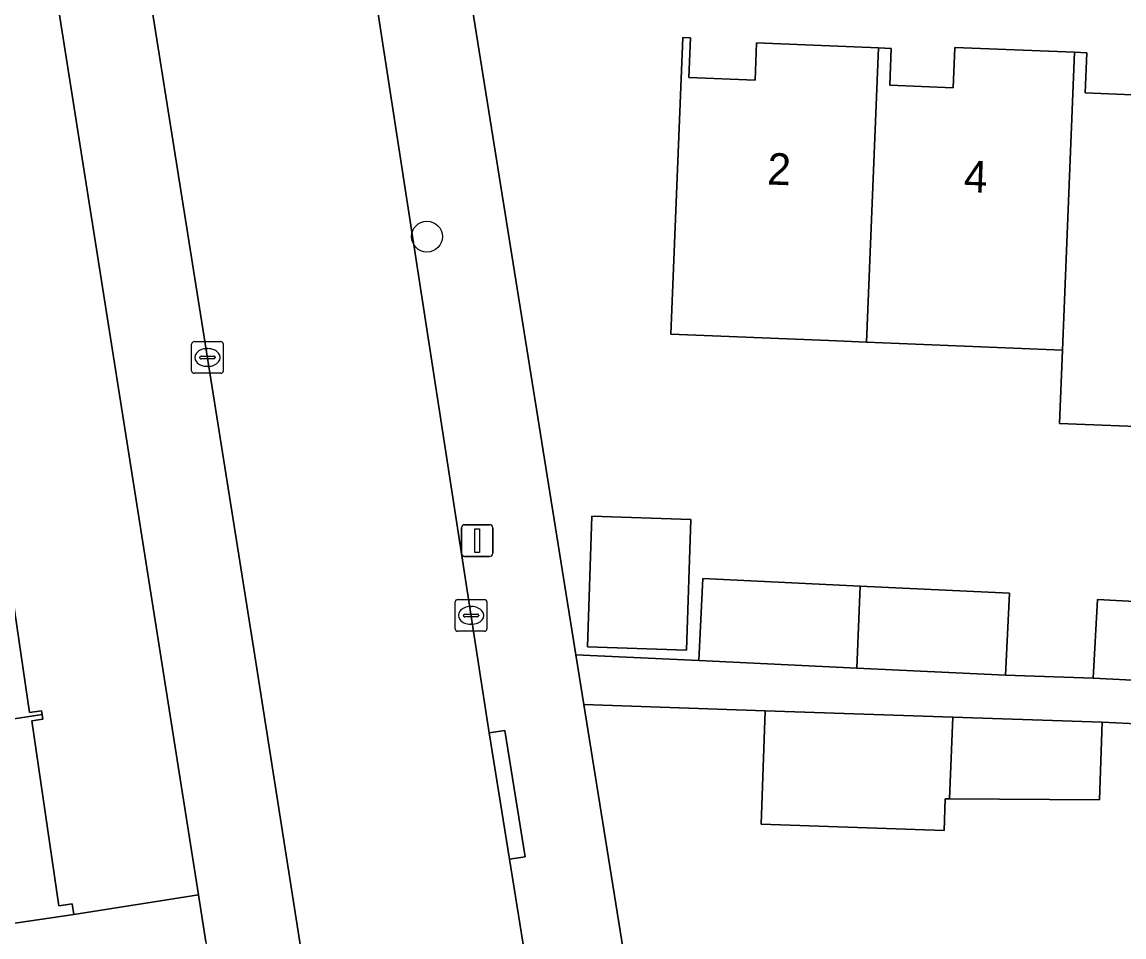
# Model space of a CAD drawing. Extents: x 160077 to 160948, y 386481 to 387498.
# Drawn here: x 160693.87 to 160728.69, y 387104.54 to 387133.45 of the extents above; entities that cross this region are included whole.
import ezdxf

# ---------------------------------------------------------------- set-up
doc = ezdxf.new("R2010")
doc.units = 0
for name, color, linetype in [('IMGEO_Boom', 7, 'Continuous'), ('IMGEO_Erf', 7, 'Continuous'), ('IMGEO_Kolk', 7, 'Continuous'), ('IMGEO_Lichtmast', 7, 'Continuous'), ('IMGEO_Pand', 7, 'Continuous'), ('IMGEO_Pand_nummerreeks', 7, 'Continuous'), ('IMGEO_Rijbaan_lokaal_open', 7, 'Continuous'), ('IMGEO_Voetpad_open', 7, 'Continuous')]:
    doc.layers.add(name, color=color, linetype=linetype)

msp = doc.modelspace()

# ---------------------------------------------------------------- linework, layer by layer
at = {"layer": 'IMGEO_Boom'}
msp.add_circle((160706.667, 387126.672), 0.489, dxfattribs=at)
at = {"layer": 'IMGEO_Erf'}
for points in [[(160693.25, 387117.546), (160694.112, 387111.635), (160694.49, 387111.69), (160694.508, 387111.57), (160694.53, 387111.418), (160694.185, 387111.368), (160695.036, 387105.528), (160695.459, 387105.59), (160695.509, 387105.247), (160699.449, 387105.87), (160691.744, 387154.627)], [(160707.799, 387135.766), (160711.375, 387113.458), (160715.256, 387113.273), (160715.38, 387115.864), (160720.353, 387115.626), (160725.069, 387115.4), (160724.945, 387112.811), (160727.719, 387112.723), (160727.851, 387115.2), (160732.368, 387114.96), (160737.577, 387114.683), (160737.465, 387112.587), (160740.204, 387112.441), (160740.32, 387114.612), (160744.911, 387114.368), (160750.046, 387114.095), (160749.939, 387112.07), (160752.597, 387111.929), (160752.725, 387114.077), (160757.261, 387113.807), (160762.448, 387113.497), (160762.3, 387111.022), (160763.555, 387110.947)], [(160764.039, 387121.573), (160757.587, 387121.835), (160751.415, 387122.085), (160751.302, 387119.316), (160745.124, 387119.567), (160745.238, 387122.336), (160739.133, 387122.584), (160732.689, 387122.845), (160732.594, 387120.53), (160726.648, 387120.772), (160726.743, 387123.087), (160720.55, 387123.338), (160719.368, 387123.386), (160714.372, 387123.589), (160714.753, 387132.967)], [(160714.753, 387132.967), (160714.994, 387132.957), (160714.943, 387131.697), (160717.035, 387131.612), (160717.083, 387132.792), (160720.931, 387132.635), (160721.336, 387132.619), (160721.289, 387131.459), (160723.296, 387131.378), (160723.348, 387132.65), (160727.129, 387132.497), (160727.514, 387132.481), (160727.463, 387131.214), (160729.436, 387131.134)], [(160765.198, 387107.419), (160760.185, 387107.647), (160755.468, 387107.861), (160755.567, 387110.022), (160752.915, 387110.143), (160752.821, 387107.947), (160747.868, 387108.16), (160743.09, 387108.366), (160743.187, 387110.624), (160740.576, 387110.736), (160740.468, 387108.469), (160735.559, 387108.702), (160730.917, 387108.922), (160731.024, 387111.184), (160727.994, 387111.325), (160727.911, 387108.877), (160723.171, 387108.905), (160723.039, 387108.906), (160723.004, 387107.906), (160717.227, 387108.102), (160717.35, 387111.687), (160711.628, 387111.882), (160715.161, 387089.838)]]:
    msp.add_lwpolyline(points, dxfattribs=at)
msp.add_lwpolyline([(160715.006, 387117.735), (160714.867, 387113.606), (160711.737, 387113.711), (160711.876, 387117.84)], close=True, dxfattribs=at)
at = {"layer": 'IMGEO_Kolk'}
for p, q in [((160699.233, 387122.427), (160699.233, 387123.279)), ((160699.308, 387123.353), (160700.16, 387123.353)), ((160700.234, 387123.279), (160700.234, 387122.427)), ((160699.492, 387122.847), (160699.492, 387122.859)), ((160699.93, 387122.81), (160699.532, 387122.81)), ((160699.535, 387122.896), (160699.933, 387122.896)), ((160699.721, 387123.133), (160699.746, 387123.133)), ((160699.976, 387122.859), (160699.976, 387122.847)), ((160699.744, 387122.573), (160699.719, 387122.573)), ((160700.16, 387122.353), (160699.308, 387122.353)), ((160707.635, 387115.202), (160708.487, 387115.202)), ((160707.56, 387114.276), (160707.56, 387115.128)), ((160708.048, 387114.982), (160708.073, 387114.982)), ((160708.561, 387115.128), (160708.561, 387114.276)), ((160707.819, 387114.696), (160707.819, 387114.708)), ((160708.257, 387114.659), (160707.859, 387114.659)), ((160707.862, 387114.745), (160708.26, 387114.745)), ((160708.303, 387114.708), (160708.303, 387114.696)), ((160708.487, 387114.202), (160707.635, 387114.202)), ((160708.071, 387114.422), (160708.046, 387114.422))]:
    msp.add_line(p, q, dxfattribs=at)
for points in [[(160699.233, 387122.427), (160699.233, 387123.279)], [(160699.308, 387123.353), (160700.16, 387123.353)], [(160700.234, 387123.279), (160700.234, 387122.427)], [(160700.16, 387122.353), (160699.308, 387122.353)], [(160707.635, 387115.202), (160708.487, 387115.202)], [(160707.56, 387114.276), (160707.56, 387115.128)], [(160708.561, 387115.128), (160708.561, 387114.276)], [(160708.487, 387114.202), (160707.635, 387114.202)]]:
    msp.add_lwpolyline(points, dxfattribs=at)
for centre, radius, start, end in [((160699.31, 387123.277), 0.0765, 91.552, 178.448), ((160699.31, 387123.277), 0.0765, 91.552, 178.448), ((160700.158, 387123.277), 0.0765, 1.552, 88.448), ((160700.158, 387123.277), 0.0765, 1.552, 88.448), ((160699.532, 387122.856), 0.0403, 85.8775, 175.7526), ((160699.529, 387122.846), 0.0366, 178.938, 274.7102), ((160699.933, 387122.853), 0.043, 264.8664, 352.4533), ((160699.937, 387122.858), 0.0386, 1.7309, 96.639), ((160699.31, 387122.429), 0.0765, 181.552, 268.448), ((160699.31, 387122.429), 0.0765, 181.552, 268.448), ((160700.158, 387122.429), 0.0765, 271.552, 358.448), ((160700.158, 387122.429), 0.0765, 271.552, 358.448), ((160707.637, 387115.126), 0.0765, 91.552, 178.448), ((160707.637, 387115.126), 0.0765, 91.552, 178.448), ((160708.485, 387115.126), 0.0765, 1.552, 88.448), ((160708.485, 387115.126), 0.0765, 1.552, 88.448), ((160707.859, 387114.705), 0.0403, 85.8775, 175.7526), ((160707.856, 387114.695), 0.0366, 178.938, 274.7102), ((160708.26, 387114.702), 0.043, 264.8664, 352.4533), ((160708.264, 387114.707), 0.0386, 1.7309, 96.639), ((160707.637, 387114.278), 0.0765, 181.552, 268.448), ((160707.637, 387114.278), 0.0765, 181.552, 268.448), ((160708.485, 387114.278), 0.0765, 271.552, 358.448), ((160708.485, 387114.278), 0.0765, 271.552, 358.448)]:
    msp.add_arc(centre, radius, start, end, dxfattribs=at)
for centre, major_axis, ratio, start_param, end_param in [((160699.72, 387122.853), (-0.387, 0.002), 0.722429, 4.712389, 7.853982), ((160699.745, 387122.853), (-0.39, 0.002), 0.717154, 1.570796, 4.712389), ((160708.047, 387114.702), (-0.387, 0.002), 0.722429, 4.712389, 7.853982), ((160708.072, 387114.702), (-0.39, 0.002), 0.717154, 1.570796, 4.712389)]:
    msp.add_ellipse(centre, major_axis=major_axis, ratio=ratio, start_param=start_param, end_param=end_param, dxfattribs=at)
at = {"layer": 'IMGEO_Lichtmast'}
for p, q in [((160707.756, 387116.668), (160707.756, 387117.468)), ((160707.756, 387117.468), (160707.756, 387116.668)), ((160707.856, 387117.568), (160708.646, 387117.568)), ((160708.646, 387117.568), (160707.856, 387117.568)), ((160708.746, 387117.468), (160708.746, 387116.668)), ((160708.746, 387116.668), (160708.746, 387117.468)), ((160708.646, 387116.568), (160707.856, 387116.568)), ((160707.856, 387116.568), (160708.646, 387116.568))]:
    msp.add_line(p, q, dxfattribs=at)
msp.add_lwpolyline([(160708.176, 387117.443), (160708.326, 387117.443), (160708.326, 387116.693), (160708.176, 387116.693), (160708.176, 387117.443)], dxfattribs=at)
for centre, start, end in [((160707.856, 387117.468), 90, 180), ((160707.856, 387117.468), 90, 180), ((160708.646, 387117.468), 0, 90), ((160708.646, 387117.468), 360, 90), ((160707.856, 387116.668), 180, 270), ((160707.856, 387116.668), 180, 270), ((160708.646, 387116.668), 270, 0), ((160708.646, 387116.668), 270, 0)]:
    msp.add_arc(centre, 0.1, start, end, dxfattribs=at)
at = {"layer": 'IMGEO_Pand'}
for points in [[(160720.931, 387132.635), (160717.083, 387132.792), (160717.035, 387131.612), (160714.943, 387131.697), (160714.994, 387132.957), (160714.753, 387132.967), (160714.372, 387123.589), (160719.368, 387123.386), (160720.55, 387123.338)], [(160727.129, 387132.497), (160723.348, 387132.65), (160723.296, 387131.378), (160721.289, 387131.459), (160721.336, 387132.619), (160720.931, 387132.635), (160720.55, 387123.338), (160726.743, 387123.087)], [(160733.076, 387132.273), (160729.488, 387132.419), (160729.436, 387131.134), (160727.463, 387131.214), (160727.514, 387132.481), (160727.129, 387132.497), (160726.743, 387123.087), (160726.648, 387120.772), (160732.594, 387120.53), (160732.689, 387122.845)], [(160715.006, 387117.735), (160711.876, 387117.84), (160711.737, 387113.711), (160714.867, 387113.606)], [(160693.25, 387117.546), (160685.075, 387116.328), (160686.021, 387110.264), (160694.508, 387111.57), (160694.49, 387111.69), (160694.112, 387111.635)], [(160720.353, 387115.626), (160715.38, 387115.864), (160715.256, 387113.273), (160720.246, 387113.035)], [(160720.246, 387113.035), (160724.945, 387112.811), (160725.069, 387115.4), (160720.353, 387115.626)], [(160732.368, 387114.96), (160727.851, 387115.2), (160727.719, 387112.723), (160732.267, 387112.482)], [(160723.283, 387111.485), (160717.35, 387111.687), (160717.227, 387108.102), (160723.004, 387107.906), (160723.039, 387108.906), (160723.171, 387108.905)], [(160694.508, 387111.57), (160686.021, 387110.264), (160686.997, 387104.005), (160690.562, 387104.525), (160695.509, 387105.247), (160695.459, 387105.59), (160695.036, 387105.528), (160694.185, 387111.368), (160694.53, 387111.418)], [(160723.171, 387108.905), (160727.911, 387108.877), (160727.994, 387111.325), (160723.283, 387111.485)]]:
    msp.add_lwpolyline(points, close=True, dxfattribs=at)
at = {"layer": 'IMGEO_Rijbaan_lokaal_open'}
msp.add_lwpolyline([(160697.4, 387182.692), (160690.522, 387181.605), (160695.324, 387150.595), (160701.234, 387113.428), (160704.487, 387092.713), (160711.396, 387093.824), (160709.278, 387106.996), (160708.636, 387110.99), (160708.56, 387111.463), (160703.49, 387144.296)], close=True, dxfattribs=at)
at = {"layer": 'IMGEO_Voetpad_open'}
for points in [[(160697.4, 387182.692), (160703.49, 387144.296), (160708.56, 387111.463), (160708.636, 387110.99), (160709.129, 387111.068), (160709.771, 387107.074), (160709.278, 387106.996), (160711.396, 387093.824), (160711.981, 387090.187)], [(160695.324, 387150.595), (160690.522, 387181.605), (160687.555, 387181.136), (160691.744, 387154.627), (160699.449, 387105.87), (160699.683, 387104.388), (160702.902, 387084.018)], [(160706.464, 387080.128), (160706.177, 387081.955), (160704.487, 387092.713), (160701.234, 387113.428), (160695.324, 387150.595)], [(160715.808, 387085.395), (160715.161, 387089.838), (160711.628, 387111.882), (160711.375, 387113.458), (160707.799, 387135.766)], [(160732.267, 387112.482), (160727.719, 387112.723), (160724.945, 387112.811), (160720.246, 387113.035), (160715.256, 387113.273), (160711.375, 387113.458), (160711.628, 387111.882), (160717.35, 387111.687), (160723.283, 387111.485), (160727.994, 387111.325), (160731.024, 387111.184)], [(160699.683, 387104.388), (160699.449, 387105.87), (160695.509, 387105.247), (160690.562, 387104.525)]]:
    msp.add_lwpolyline(points, dxfattribs=at)
msp.add_lwpolyline([(160708.636, 387110.99), (160709.278, 387106.996), (160709.771, 387107.074), (160709.129, 387111.068)], close=True, dxfattribs=at)

# ---------------------------------------------------------------- texts
at = {"layer": 'IMGEO_Pand_nummerreeks'}
for s, p in [('2', (160717.404, 387128.322)), ('4', (160723.615, 387128.086))]:
    msp.add_text(s, height=1, rotation=357.8253, dxfattribs=at).set_placement(p)

doc.saveas('drawing.dxf')
